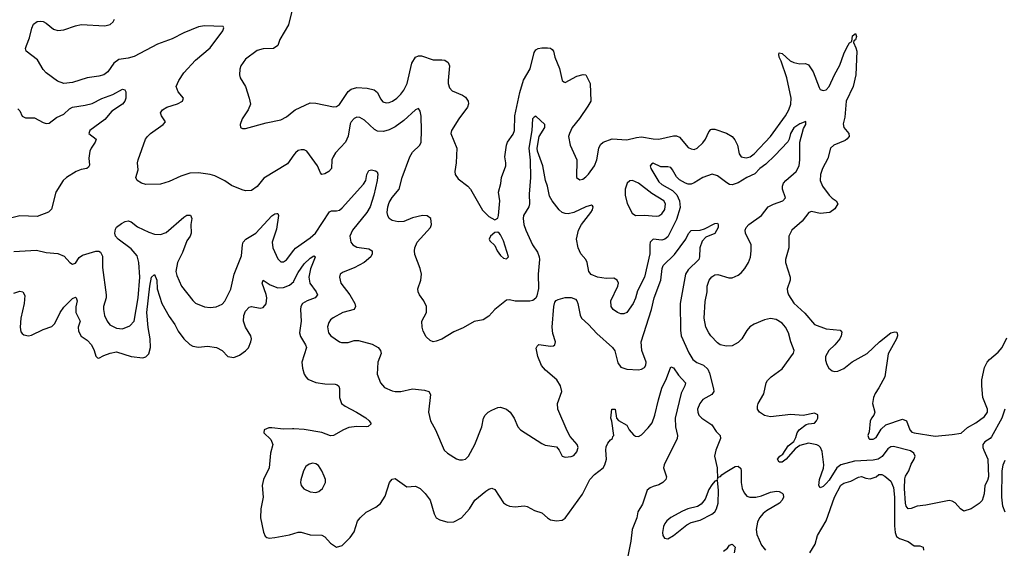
# Model space of a CAD drawing. Header units: inches. Extents: x 1694797 to 1849917, y 907313 to 1017959.
# Tile 555 of 656: x 1798130 to 1804845, y 925222 to 928825. Entities that reach past the tile are written whole.
import ezdxf

# ---------------------------------------------------------------- set-up
doc = ezdxf.new("R2010")
doc.units = ezdxf.units.IN
doc.header["$MEASUREMENT"] = 0
doc.layers.add('B7992', color=7, linetype='Continuous')
doc.layers.add('B8902', color=7, linetype='Continuous')

msp = doc.modelspace()

# ---------------------------------------------------------------- linework, layer by layer
at = {"layer": 'B7992', "color": 5}
for points, elevation in [([(1799992, 928910), (1799963.7, 928790), (1799903.8, 928690), (1799890.3, 928649.7), (1799862, 928630), (1799790, 928626.6), (1799750, 928616.3), (1799670, 928556.2), (1799638.7, 928510), (1799631.7, 928488.3), (1799628.9, 928450), (1799634.6, 928430), (1799670.3, 928370), (1799695.8, 928290), (1799703.8, 928250), (1799688.5, 928210), (1799647.4, 928150), (1799633.4, 928110), (1799636, 928090), (1799650, 928083), (1799670, 928084.4), (1799810, 928122), (1799910, 928142.6), (1799950, 928163.1), (1800000, 928203.6)], 780), ([(1800000, 927903.3), (1799956.2, 927843.8), (1799795.1, 927744.9), (1799750, 927688), (1799710, 927661.6), (1799670, 927659.3), (1799646.6, 927666.6), (1799575.1, 927695.1), (1799530, 927727.7), (1799460.7, 927760.7), (1799430, 927770.4), (1799350, 927782), (1799290, 927778.3), (1799230, 927758.3), (1799150, 927723.1), (1799090, 927704.9), (1798990, 927701.6), (1798961, 927710), (1798930.8, 927730), (1798922, 927750), (1798937.1, 927802.9), (1798934.4, 927850), (1798937.6, 927870), (1798988.9, 928010), (1799002, 928030), (1799023.1, 928050), (1799108, 928110), (1799124, 928130), (1799096.3, 928170), (1799090.6, 928190), (1799103, 928210), (1799134, 928230), (1799207.2, 928252.8), (1799241, 928270), (1799246.8, 928290), (1799210, 928334), (1799197, 928370), (1799215.3, 928410), (1799250, 928463.5), (1799330, 928548.7), (1799430, 928633.5), (1799514.6, 928750), (1799522, 928770), (1799518.4, 928778.4), (1799390, 928783.3), (1799350, 928777.4), (1799250, 928736.8), (1799170, 928695), (1799070, 928659), (1798910, 928575.1), (1798870, 928562.3), (1798806.3, 928553.7), (1798771.9, 928530), (1798730.8, 928470), (1798702.9, 928450), (1798670, 928440.6), (1798590, 928429.2), (1798490, 928397.3), (1798430.3, 928390.3), (1798387, 928407), (1798310, 928463), (1798290, 928485.5), (1798252, 928552), (1798173.4, 928610), (1798170.4, 928630), (1798175.6, 928650), (1798197.1, 928702.9), (1798212.1, 928767.9), (1798224.6, 928795.4), (1798250, 928813.7), (1798270, 928816), (1798290, 928812.1), (1798310, 928801.7), (1798360.5, 928760.5), (1798390, 928750.7), (1798430, 928755.3), (1798510, 928784.5), (1798550, 928792.5), (1798710, 928783.9), (1798748, 928792), (1798768, 928812), (1798776, 928830)], 760), ([(1798117.5, 928217.5), (1798130, 928204), (1798147.9, 928167.9), (1798159.9, 928159.9), (1798170, 928155.8), (1798230, 928155.5), (1798290, 928124.9), (1798310, 928118.9), (1798330, 928120.3), (1798381.8, 928158.2), (1798430, 928180.5), (1798470, 928217.7), (1798490, 928229.4), (1798577.6, 928242.4), (1798624.8, 928255.2), (1798690, 928289.2), (1798765.2, 928314.8), (1798830, 928353), (1798847.5, 928347.5), (1798854.2, 928334.2), (1798854.4, 928290), (1798846, 928270), (1798830.3, 928250), (1798758.8, 928201.2), (1798710, 928145.1), (1798608.4, 928070), (1798602, 928050), (1798650.4, 928010), (1798645.7, 927990), (1798616.9, 927950), (1798609.1, 927930), (1798601.8, 927881.8), (1798607.1, 927832.9), (1798599.9, 927820.1), (1798588, 927812), (1798550, 927804.5), (1798514.8, 927790), (1798448.5, 927750), (1798426.4, 927730), (1798376.3, 927650), (1798346.6, 927533.4), (1798326.4, 927513.6), (1798250, 927483), (1798130.5, 927489.5), (1798075.5, 927475.5)], 740), ([(1798090, 927246), (1798245.4, 927254.6), (1798310, 927238.7), (1798390, 927232.7), (1798432.5, 927212.5), (1798470.8, 927170), (1798490, 927158), (1798510, 927165.5), (1798536.3, 927203.7), (1798558.7, 927221.3), (1798650, 927247.8), (1798670, 927246.7), (1798680.3, 927240.3), (1798693.6, 927213.6), (1798695.3, 927135.3), (1798719.5, 926950), (1798718.7, 926930), (1798701.1, 926870), (1798700.5, 926850), (1798708.8, 926810), (1798726.7, 926770), (1798745.7, 926745.7), (1798790, 926721.8), (1798830, 926718.2), (1798881.4, 926738.6), (1798910.5, 926770), (1798937.4, 926930), (1798948.8, 927071.2), (1798943.4, 927170), (1798930, 927216.8), (1798890, 927262.4), (1798800.7, 927330), (1798783.7, 927350), (1798778, 927370), (1798782.5, 927397.5), (1798789.6, 927410.4), (1798824.2, 927435.8), (1798850, 927450.3), (1798870, 927454.6), (1798890, 927446.5), (1798934.3, 927414.3), (1799010, 927376.6), (1799050, 927362.5), (1799090, 927360.6), (1799130, 927375.4), (1799250, 927479.5), (1799270, 927492.4), (1799294, 927494), (1799303.1, 927470), (1799296.5, 927430), (1799298.5, 927370), (1799291.5, 927350), (1799270, 927316.9), (1799240.7, 927239.3), (1799205.8, 927170), (1799195.8, 927110), (1799201.5, 927081.5), (1799233.4, 927010), (1799310.2, 926910.2), (1799330, 926892.2), (1799390, 926867.6), (1799430, 926864), (1799470, 926869.1), (1799510, 926885.8), (1799530, 926907.4), (1799570, 926988.5), (1799591.7, 927090), (1799643.2, 927216.8), (1799648.6, 927290), (1799654, 927310), (1799671.2, 927328.8), (1799740.7, 927370), (1799850, 927488.9), (1799870, 927503.1), (1799884.5, 927504.5), (1799890, 927504), (1799895.3, 927490), (1799882.4, 927397.6), (1799852.5, 927310), (1799856.6, 927270), (1799890, 927196.4), (1799910, 927174.9), (1799930, 927174.9), (1799950, 927188.2), (1800000, 927253.7)], 740), ([(1798090, 926961.8), (1798130, 926974.9), (1798151.3, 926971.3), (1798164.2, 926944.2), (1798161.5, 926890), (1798138.5, 926790), (1798133.7, 926730), (1798138, 926698), (1798145.7, 926685.7), (1798157.6, 926677.6), (1798190, 926670.4), (1798210, 926675.8), (1798290, 926714), (1798350, 926733), (1798370, 926753.4), (1798406.2, 926830), (1798430, 926864.9), (1798490, 926924.2), (1798510, 926933.1), (1798514.9, 926930), (1798520.9, 926910), (1798512.1, 926867.9), (1798513.3, 926830), (1798543.5, 926770), (1798528.7, 926730), (1798530, 926701.6), (1798548.8, 926668.8), (1798590, 926640.7), (1798618.6, 926610), (1798639, 926570), (1798650, 926531.3), (1798660.7, 926520.7), (1798670, 926518.8), (1798703, 926537), (1798746.8, 926553.2), (1798790, 926560.2), (1798890, 926530.4), (1798970, 926520.7), (1798990, 926526.8), (1799010, 926546.8), (1799021.7, 926590), (1799019.8, 926650), (1799006.2, 926726.2), (1798997.3, 926830), (1799016.5, 927010), (1799030, 927070.8), (1799050, 927087.7), (1799064.4, 927050), (1799067.3, 926990), (1799099.5, 926890), (1799150, 926801.2), (1799187.5, 926747.5), (1799210, 926701.1), (1799250, 926648.9), (1799290, 926610.4), (1799310, 926600.3), (1799350, 926594), (1799410, 926599.5), (1799471.3, 926590), (1799510, 926570.4), (1799550, 926530.6), (1799590, 926521.6), (1799630, 926538.4), (1799670, 926567), (1799690.5, 926589.5), (1799707.4, 926630), (1799710.8, 926650), (1799707.1, 926670), (1799669.1, 926729.1), (1799656.8, 926770), (1799658.5, 926810), (1799670, 926838), (1799694.3, 926865.7), (1799710, 926870.4), (1799770, 926858.3), (1799790, 926864.2), (1799810.5, 926889.5), (1799815.2, 926930), (1799811.7, 926951.7), (1799783.5, 927030), (1799789.8, 927050.2), (1799839, 927019), (1799890, 926998.7), (1799930, 927000.1), (1799970, 927014.7), (1799998.6, 927041.4), (1800000, 927044.2)], 720), ([(1800000, 926035.7), (1799990, 926036.3), (1799930, 926034.1), (1799850, 926043.5), (1799830, 926042.7), (1799797.1, 926030), (1799794.9, 926010), (1799843.8, 925963.8), (1799855.5, 925930), (1799840.7, 925870), (1799831.2, 925770), (1799792.3, 925690), (1799783.6, 925650), (1799790.2, 925570), (1799774.9, 925490), (1799772.8, 925430), (1799791.9, 925331.9), (1799804.9, 925304.9), (1799815.5, 925295.5), (1799830.5, 925290.5), (1799870, 925294.9), (1799970, 925312.9), (1800000, 925322.6)], 720)]:
    msp.add_lwpolyline(points, dxfattribs=dict(at, elevation=elevation))
at = {"layer": 'B8902', "color": 5}
for points, elevation in [([(1800000, 928203.6), (1800009, 928211), (1800110, 928257.8), (1800150, 928255.6), (1800270, 928232.4), (1800290, 928234.4), (1800310, 928248.4), (1800370, 928336.5), (1800390, 928352.2), (1800430, 928363.5), (1800499.8, 928359.8), (1800547.5, 928347.5), (1800570.2, 928330.2), (1800590, 928285.5), (1800605.9, 928265.9), (1800630, 928258.5), (1800650, 928261.8), (1800671.5, 928270), (1800702, 928290), (1800730, 928317), (1800750, 928346), (1800771.5, 928390), (1800805.2, 928530), (1800830, 928569), (1800850, 928578.4), (1800870, 928579.3), (1800950, 928551.3), (1801010, 928552.4), (1801030, 928548.8), (1801053, 928533), (1801062, 928510), (1801051.1, 928411.1), (1801051.3, 928390), (1801060.4, 928360.4), (1801080.4, 928340.4), (1801150, 928310.3), (1801170, 928297), (1801188.7, 928270), (1801191.6, 928251.6), (1801183.7, 928230), (1801125.3, 928150), (1801075.5, 928070), (1801070.6, 928050), (1801112, 927950), (1801106, 927850), (1801097.1, 927790), (1801099.1, 927770), (1801119.5, 927739.5), (1801185.5, 927690), (1801203.8, 927670), (1801286.6, 927526.6), (1801330, 927484.7), (1801370, 927462), (1801390, 927472), (1801396, 927490), (1801404.2, 927590), (1801394.7, 927650), (1801411, 927709), (1801415.8, 927750), (1801445.1, 927830), (1801446.3, 927850), (1801439.7, 927890), (1801449.8, 927970), (1801456.1, 927990), (1801495.5, 928044.5), (1801505.6, 928070), (1801507, 928170), (1801539.9, 928330), (1801565.8, 928414.2), (1801611.7, 928490), (1801638.5, 928601.5), (1801650, 928620.5), (1801665.2, 928630), (1801690, 928634.6), (1801730, 928634), (1801750.3, 928630.3), (1801762, 928622), (1801770.3, 928610.3), (1801778.9, 928570), (1801811.9, 928491.9), (1801830, 928412), (1801841.1, 928401.1), (1801850, 928397.3), (1801930, 928440.3), (1801972.4, 928452.4), (1801990.3, 928450), (1802020.9, 928390), (1802024, 928270), (1802005, 928235), (1801947.5, 928152.5), (1801898.7, 928090), (1801878.7, 928050), (1801873.7, 928030), (1801885.3, 927970), (1801928.7, 927870), (1801927.7, 927750), (1801950, 927734), (1801970, 927739.1), (1801990, 927753.4), (1802010, 927773.4), (1802049.6, 927830), (1802066, 927870), (1802079.7, 927950), (1802090, 927974.9), (1802110, 927991.7), (1802170, 928012.4), (1802270, 928005.4), (1802337, 928023), (1802370, 928026.4), (1802450, 928012.4), (1802490, 928011.7), (1802590, 928034.5), (1802610, 928033.4), (1802630, 928024.9), (1802690, 927955.3), (1802710, 927944.6), (1802730, 927941.1), (1802750, 927948.7), (1802790, 927986), (1802806.8, 928010), (1802830, 928060.4), (1802843.7, 928076.3), (1802850, 928080.3), (1802870, 928079.6), (1802951.4, 928051.4), (1802988.1, 928028.1), (1803006.4, 928006.4), (1803026.3, 927970), (1803036.4, 927910), (1803050.3, 927890.3), (1803084.7, 927884.7), (1803111.3, 927890), (1803139.1, 927910), (1803249.8, 928030), (1803353.3, 928170), (1803375.7, 928210), (1803389.9, 928250), (1803391.4, 928290), (1803362.8, 928430), (1803323.8, 928543.8), (1803309.9, 928570), (1803307, 928590), (1803310, 928599.1), (1803330, 928594.3), (1803385.3, 928545.3), (1803410, 928532.7), (1803450, 928523.5), (1803490, 928527.2), (1803510, 928517.6), (1803541.9, 928470), (1803582.6, 928362.6), (1803590, 928350.3), (1803610, 928342.2), (1803630, 928347.3), (1803650.4, 928369.6), (1803686.4, 928450), (1803724, 928516), (1803750, 928593), (1803770, 928635.5), (1803790, 928666.8), (1803804, 928676), (1803810, 928714.8), (1803830, 928730.4), (1803837.1, 928710), (1803830, 928688.7), (1803819.6, 928680.4), (1803816, 928670), (1803833.1, 928633.1), (1803838.7, 928610), (1803832.3, 928450), (1803814.3, 928370), (1803767, 928270), (1803758, 928162), (1803745.1, 928114.9), (1803750.5, 928090), (1803784.9, 928050), (1803787.2, 928030), (1803771.7, 928010), (1803758.7, 928001.3), (1803683.1, 927970), (1803660.2, 927950), (1803641.5, 927878.5), (1803604.5, 927810), (1803591.4, 927770), (1803590.3, 927730), (1803606, 927690), (1803650, 927628.4), (1803670, 927608.4), (1803699.3, 927590), (1803710.2, 927570), (1803690, 927535.1), (1803656, 927510), (1803590, 927503.5), (1803530, 927519), (1803512, 927510), (1803467.5, 927452.5), (1803396.3, 927390), (1803375.5, 927350), (1803374.4, 927270), (1803352.2, 927190), (1803352, 927170), (1803385.7, 927070), (1803385.3, 927050), (1803364.4, 926990), (1803366.4, 926970), (1803372.2, 926950), (1803410, 926892.7), (1803483.9, 926823.9), (1803550, 926747.4), (1803630, 926718.2), (1803724.7, 926710), (1803736.2, 926696.2), (1803733.4, 926670), (1803722.6, 926650), (1803690.2, 926609.8), (1803648.9, 926570), (1803626.3, 926530), (1803625.5, 926505.5), (1803634, 926474), (1803649, 926449), (1803670, 926432.7), (1803690, 926427), (1803710, 926428.9), (1803750, 926447.8), (1803806.6, 926493.4), (1803910, 926550.4), (1803993.3, 926630), (1804070, 926690.4), (1804097.3, 926697.3), (1804110, 926696), (1804114.8, 926690), (1804116.3, 926670), (1804110.4, 926650), (1804052.6, 926547.4), (1804030.3, 926390), (1803990, 926315.1), (1803963.2, 926276.8), (1803951.8, 926250), (1803946, 926210), (1803963, 926150), (1803956.3, 926130), (1803938.8, 926110), (1803930.5, 926089.5), (1803923.4, 926016.6), (1803914.8, 925990), (1803921, 925970), (1803926.4, 925966.4), (1803950, 925964.9), (1803970, 925977.1), (1804005.8, 926034.2), (1804036.6, 926063.4), (1804150, 926101.6), (1804177.8, 926090), (1804200.2, 926030), (1804213.9, 926013.9), (1804230, 926008), (1804372.5, 925987.5), (1804490, 925997), (1804550, 926006.7), (1804594.8, 926045.2), (1804650, 926076.9), (1804710, 926120.2), (1804729.8, 926150), (1804730.5, 926170), (1804698, 926250), (1804691.7, 926330), (1804692.3, 926370), (1804710, 926455.5), (1804727.8, 926490), (1804745.1, 926510), (1804802.1, 926557.9), (1804830, 926590.2), (1804862.9, 926657.1)], 780), ([(1804848.8, 926170), (1804827.9, 926110), (1804758.6, 925981.4), (1804749.5, 925970.5), (1804711.1, 925948.9), (1804698.4, 925930), (1804697.8, 925910), (1804704.6, 925890), (1804733.2, 925830), (1804737.5, 925710), (1804730, 925683.7), (1804712.9, 925650), (1804707.1, 925592.9), (1804692.9, 925547.1), (1804673.1, 925526.9), (1804618, 925490), (1804570, 925474.9), (1804546, 925490), (1804510, 925533), (1804490, 925544.4), (1804470, 925548.7), (1804310, 925516.1), (1804250, 925510.3), (1804210, 925492.4), (1804190, 925491.6), (1804175.5, 925510), (1804171, 925530), (1804163.2, 925630), (1804165.5, 925694.5), (1804170, 925714), (1804194, 925750), (1804210, 925796.2), (1804230.3, 925830), (1804236.5, 925850), (1804228.8, 925870), (1804205.4, 925885.4), (1804090, 925915.6), (1804070, 925913.8), (1804050, 925900.5), (1804012.3, 925847.7), (1803984.7, 925830), (1803950, 925823.2), (1803824.4, 925815.6), (1803729.6, 925790.4), (1803703.9, 925770), (1803650, 925686.2), (1803630, 925662.8), (1803610, 925643.7), (1803590, 925634), (1803579.3, 925650), (1803583.6, 925690), (1803612.3, 925767.7), (1803614, 925790), (1803602.8, 925882.8), (1803590.7, 925910), (1803579.5, 925919.5), (1803566.4, 925926.4), (1803510, 925938), (1803450, 925923), (1803419.1, 925900.9), (1803356.2, 925830), (1803330, 925808.4), (1803308.7, 925808.7), (1803299.1, 925830), (1803314.8, 925850), (1803335.3, 925864.7), (1803370, 925920.7), (1803410.4, 925949.6), (1803423.8, 925976.2), (1803432.4, 926010), (1803444.9, 926030), (1803494, 926066), (1803508.5, 926071.5), (1803550, 926075.6), (1803564.4, 926090), (1803574, 926110), (1803572.4, 926132.4), (1803550, 926143), (1803473.8, 926126.2), (1803390, 926134.4), (1803250, 926118), (1803210, 926128.4), (1803176.3, 926150), (1803161.3, 926170), (1803160.9, 926190), (1803166.9, 926210), (1803205.1, 926274.9), (1803220.8, 926350), (1803230, 926366.2), (1803254.2, 926390), (1803330, 926444.8), (1803407.1, 926552.9), (1803411.6, 926570), (1803388.9, 926628.9), (1803374, 926690), (1803352.2, 926730), (1803330, 926756.9), (1803290, 926781.3), (1803250, 926787.8), (1803210, 926779.7), (1803138.4, 926750), (1803110, 926731.3), (1803090, 926707.2), (1803055.5, 926650), (1803030, 926624.2), (1802990, 926603.2), (1802950, 926599.6), (1802907.7, 926610), (1802890, 926622.4), (1802843.7, 926670), (1802828.9, 926690), (1802810.2, 926730.2), (1802799, 926790), (1802805.2, 926905.2), (1802818, 926970), (1802819.6, 927010), (1802831.8, 927050), (1802850, 927072.6), (1802870, 927085.4), (1802891.9, 927088.1), (1802965.9, 927065.9), (1802990, 927065.3), (1803030, 927083.1), (1803050, 927098.7), (1803076.5, 927130), (1803100.3, 927170), (1803113.1, 927206.9), (1803119.7, 927250), (1803118.6, 927290), (1803080.7, 927370), (1803078.5, 927390), (1803084, 927410), (1803103.7, 927430), (1803189, 927490), (1803235.6, 927550), (1803270, 927569), (1803334.4, 927590), (1803352.2, 927610), (1803332.4, 927670), (1803332.2, 927690), (1803339.5, 927710), (1803354.6, 927730), (1803424.9, 927790), (1803445.3, 927830), (1803450.3, 927870), (1803450.2, 927990), (1803475.8, 928084.2), (1803490.4, 928110), (1803490.6, 928130.6), (1803450, 928114.9), (1803410, 928087.4), (1803387, 928050), (1803378.8, 928010), (1803368, 927992), (1803280.6, 927899.4), (1803218.9, 927841.1), (1803177.5, 927810), (1803144.4, 927775.6), (1803089.8, 927750), (1803030, 927713.9), (1802990, 927698.9), (1802970, 927702.5), (1802953, 927713), (1802890, 927761.5), (1802852.6, 927772.6), (1802790, 927748.8), (1802730, 927712.7), (1802710, 927705.3), (1802690, 927704.4), (1802670, 927710.2), (1802630, 927733.7), (1802610, 927753.8), (1802583, 927803), (1802570, 927817.3), (1802550, 927823.5), (1802502.4, 927822.4), (1802450, 927847.9), (1802438.8, 927841.2), (1802429.9, 927830), (1802434.8, 927810), (1802490, 927720.7), (1802510, 927703), (1802581.9, 927661.9), (1802612, 927632), (1802630.7, 927590), (1802633.8, 927546.2), (1802610, 927463.9), (1802550, 927345.4), (1802530, 927328.5), (1802510, 927323), (1802450, 927328.9), (1802430.7, 927309.3), (1802427, 927290), (1802428.6, 927230), (1802391.6, 927070), (1802343, 926977), (1802330, 926927.3), (1802314.5, 926890), (1802270, 926830.4), (1802250, 926819.5), (1802230, 926820.3), (1802207.3, 926830), (1802178, 926850), (1802163.7, 926870), (1802162.6, 926910), (1802210.3, 927010), (1802213.7, 927030), (1802205.5, 927050), (1802182.9, 927062.9), (1802130, 927061.8), (1802070, 927069.3), (1802028.3, 927088.3), (1802011.4, 927110), (1802000.3, 927170), (1801991.7, 927190), (1801956.5, 927230), (1801938.4, 927270), (1801928.3, 927330), (1801940.2, 927390), (1801961.8, 927430), (1802024.5, 927510), (1802035.5, 927530), (1802040.4, 927550), (1802036.9, 927556.9), (1802030, 927560.4), (1801990, 927550.1), (1801909, 927511), (1801870, 927503.1), (1801850, 927504.8), (1801830, 927511.5), (1801808.9, 927528.9), (1801762.4, 927590), (1801743.2, 927623.2), (1801729.6, 927690), (1801715.8, 927730), (1801698.2, 927830), (1801661.3, 927930), (1801658.9, 927950), (1801672.1, 928030), (1801711.3, 928090), (1801710.3, 928110), (1801650, 928166.7), (1801638.6, 928161.4), (1801627.7, 928150), (1801622.8, 928070), (1801601.8, 927950), (1801611.5, 927868.5), (1801612.6, 927750), (1801603.9, 927636.1), (1801607.4, 927570), (1801603.2, 927550), (1801566.3, 927490), (1801563.9, 927470), (1801568.7, 927430), (1801580.9, 927390), (1801626.2, 927290), (1801660.5, 927240.5), (1801673.5, 927210), (1801676.1, 927190), (1801665.4, 927090), (1801667.1, 926992.9), (1801657.8, 926942.2), (1801650, 926927.7), (1801630, 926910.5), (1801610, 926906.4), (1801510, 926907.4), (1801470, 926916), (1801450, 926913.4), (1801370.9, 926849.1), (1801330, 926804.9), (1801290, 926779.1), (1801230, 926768.2), (1801154, 926726), (1801090, 926698.4), (1801010, 926648), (1800970, 926633), (1800950, 926630.5), (1800930, 926638), (1800903.2, 926663.2), (1800882.5, 926702.5), (1800874.4, 926730), (1800873, 926770), (1800905.5, 926830), (1800904.4, 926870), (1800886, 926910), (1800857.1, 926950), (1800848, 926970), (1800845.5, 926990), (1800866, 927050), (1800870.3, 927090), (1800861.3, 927130), (1800825.3, 927225.3), (1800822, 927250), (1800823.9, 927270), (1800840.6, 927310), (1800931.7, 927410), (1800937.4, 927430), (1800934, 927470), (1800910, 927488.7), (1800878, 927490), (1800810, 927475.9), (1800750, 927449.2), (1800710, 927447.1), (1800670, 927456.5), (1800650.4, 927470), (1800640.3, 927490), (1800637.2, 927510), (1800640.5, 927550), (1800650, 927578.3), (1800670, 927612.9), (1800717.1, 927670), (1800739.4, 927750), (1800790.2, 927890), (1800810, 927921.7), (1800859.6, 927970), (1800868.2, 927990), (1800871, 928070), (1800867, 928167), (1800862, 928202), (1800850, 928219.1), (1800830, 928210.3), (1800750, 928138.6), (1800690, 928094.9), (1800650, 928075.3), (1800610, 928063.6), (1800570, 928066.5), (1800550, 928076.1), (1800481.6, 928141.6), (1800450, 928159.1), (1800430, 928161.3), (1800410, 928151.1), (1800390.8, 928130), (1800384.8, 928115.2), (1800369.3, 928030.7), (1800351.8, 927990), (1800283.1, 927916.9), (1800267.3, 927890), (1800259.5, 927870), (1800257.2, 927810), (1800239, 927790), (1800210, 927774.8), (1800190, 927771.3), (1800181.4, 927781.4), (1800161, 927830), (1800088.7, 927928.7), (1800070, 927938.4), (1800050, 927938.9), (1800030, 927933.8), (1800010, 927916.9), (1800000, 927903.3)], 760), ([(1800000, 927253.7), (1800011.4, 927268.6), (1800110, 927337.4), (1800146.5, 927370), (1800243.9, 927516.1), (1800257.2, 927522.8), (1800290, 927522), (1800310, 927526.4), (1800330, 927543.8), (1800475.8, 927704.2), (1800489.8, 927730), (1800496.8, 927770), (1800510, 927797.1), (1800530, 927803.1), (1800556, 927796), (1800567.6, 927787.6), (1800572.3, 927772.3), (1800568.4, 927730), (1800546.2, 927630), (1800519.2, 927550), (1800497.1, 927510), (1800398.8, 927390), (1800382.6, 927350), (1800387.8, 927310), (1800401.3, 927290), (1800430, 927275.5), (1800510, 927263.1), (1800532.7, 927250), (1800534, 927230), (1800523.8, 927210), (1800478.4, 927170), (1800410, 927134.4), (1800335.5, 927104.5), (1800315.3, 927090), (1800310.3, 927070), (1800320.8, 927030), (1800380.6, 926950), (1800414.7, 926890), (1800420.3, 926870), (1800411.1, 926848.9), (1800333, 926830), (1800267, 926793), (1800250, 926778.7), (1800238.4, 926761.6), (1800228.4, 926731.6), (1800235.6, 926690), (1800252, 926670), (1800310, 926628.7), (1800324.2, 926624.2), (1800370, 926624.9), (1800410, 926637.8), (1800439.6, 926639.6), (1800534.2, 926614.2), (1800574.4, 926590), (1800590.4, 926570), (1800595.3, 926550), (1800573.4, 926490), (1800567.2, 926410), (1800590, 926350.7), (1800617.4, 926317.4), (1800670, 926294.4), (1800690.3, 926290.3), (1800730, 926290.3), (1800810, 926309), (1800890, 926299), (1800920.7, 926290), (1800932, 926270), (1800918.9, 926150), (1800932.4, 926090), (1800966.4, 926030), (1801023.8, 925890), (1801047.3, 925870), (1801110, 925832.2), (1801130, 925824.9), (1801150, 925824.4), (1801170, 925830.4), (1801190, 925850.4), (1801233.7, 925930), (1801281.3, 926050), (1801293.6, 926110), (1801304.5, 926130), (1801326, 926150), (1801350, 926163.8), (1801390, 926182), (1801410, 926183), (1801450, 926170.5), (1801476, 926150), (1801502.8, 926110), (1801526.8, 926050), (1801546, 926030), (1801690, 925935.8), (1801714.2, 925925.8), (1801790, 925914), (1801810, 925891), (1801830, 925851), (1801850, 925843), (1801890, 925846.7), (1801910, 925855.5), (1801930, 925878.8), (1801937.6, 925910), (1801931.6, 925930), (1801884.7, 925984.7), (1801862.8, 926022.8), (1801801, 926170), (1801798.5, 926210), (1801826.4, 926290), (1801818.2, 926330), (1801793.7, 926370), (1801715.6, 926435.6), (1801688.4, 926468.4), (1801663.1, 926530), (1801653.3, 926586.7), (1801659.1, 926600.9), (1801670, 926610.3), (1801750, 926599.5), (1801770, 926602.4), (1801779.5, 926610), (1801784, 926630), (1801765.9, 926685.9), (1801760.6, 926730), (1801772.2, 926870), (1801780.1, 926899.9), (1801788.5, 926911.5), (1801801.7, 926918.3), (1801850, 926930.8), (1801891.8, 926931.8), (1801919.7, 926919.7), (1801929.2, 926910), (1801936.5, 926890), (1801951.3, 926811.3), (1801962.6, 926790), (1802010, 926747.9), (1802065.9, 926685.9), (1802174, 926590), (1802187.8, 926567.8), (1802210, 926486), (1802230, 926456.3), (1802270, 926442.6), (1802350, 926438.4), (1802370, 926443), (1802390, 926454.8), (1802399.5, 926470), (1802402.9, 926490), (1802371.9, 926570), (1802368.9, 926630), (1802439.3, 926850), (1802457.9, 926930), (1802502.6, 927050), (1802511, 927129), (1802519, 927150), (1802595.3, 927224.7), (1802672.2, 927330), (1802691, 927369), (1802710, 927388.2), (1802770, 927390.2), (1802799.8, 927400.2), (1802870, 927437.1), (1802890, 927438.8), (1802894.4, 927430), (1802894.3, 927410), (1802871.1, 927368.9), (1802810, 927342.2), (1802784.3, 927315.7), (1802768.8, 927271.2), (1802766.7, 927210), (1802761.1, 927190), (1802690, 927119.3), (1802670.1, 927090), (1802634.3, 926890), (1802635.9, 926710), (1802641.2, 926670), (1802694.4, 926554.4), (1802721.6, 926510), (1802748.6, 926488.6), (1802792.8, 926470), (1802823.7, 926443.7), (1802835.5, 926415.5), (1802862.6, 926310), (1802863.5, 926290), (1802850.3, 926270), (1802790, 926236.5), (1802767.9, 926210), (1802752.8, 926170), (1802754.3, 926150), (1802762.6, 926130), (1802781.3, 926110), (1802850, 926062.8), (1802879.3, 926019.3), (1802907.2, 925990), (1802910.4, 925970), (1802877.6, 925890), (1802868.8, 925850), (1802887.4, 925770), (1802890, 925694), (1802894, 925706), (1802910, 925711), (1802917.6, 925722.4), (1802941.6, 925738.4), (1803010, 925780.4), (1803030, 925783), (1803047, 925767), (1803051.2, 925751.2), (1803049.3, 925670), (1803056.3, 925630), (1803070, 925599.5), (1803090, 925578.3), (1803110, 925570.2), (1803150, 925571.1), (1803190, 925580.2), (1803250, 925603.8), (1803291.1, 925611.1), (1803310, 925609), (1803330, 925597.6), (1803336, 925590), (1803338.6, 925570), (1803331.1, 925550), (1803312, 925530), (1803223.3, 925476.7), (1803201.5, 925458.5), (1803175.5, 925430), (1803160.8, 925399.2), (1803152.5, 925350), (1803156.8, 925316.8), (1803190, 925243.8), (1803216.3, 925210)], 740), ([(1800000, 927044.2), (1800030, 927102.7), (1800070, 927162), (1800110, 927200.8), (1800136.5, 927216.5), (1800146.8, 927210), (1800146, 927206), (1800112.6, 927127.4), (1800101.6, 927070), (1800108.3, 927030), (1800151.1, 926970), (1800160.2, 926950), (1800145.7, 926930), (1800090, 926909), (1800059.2, 926890), (1800047.4, 926870), (1800044.8, 926850), (1800049.4, 926770), (1800038.9, 926690), (1800045.5, 926665.5), (1800080.2, 926610), (1800086, 926590), (1800053.6, 926490), (1800058, 926450), (1800069.2, 926410), (1800080.3, 926390), (1800095.9, 926375.9), (1800150, 926352.6), (1800210, 926343.7), (1800281.2, 926341.2), (1800296.2, 926336.2), (1800306.5, 926326.5), (1800312.1, 926312.1), (1800310.3, 926250), (1800323.8, 926210), (1800350.2, 926190.2), (1800428, 926150), (1800490, 926110.3), (1800513, 926090), (1800527.3, 926070), (1800506.7, 926053.3), (1800492, 926050), (1800430, 926052.5), (1800375.4, 926044.6), (1800338.7, 926030), (1800270, 925990.9), (1800250, 925988.7), (1800190, 926010.8), (1800070, 926031.9), (1800000, 926035.7)], 720), ([(1800000, 925322.6), (1800030, 925332.2), (1800050, 925332.3), (1800110, 925314.9), (1800190, 925311.7), (1800210, 925299.5), (1800250, 925256.4), (1800290, 925230.4), (1800330, 925240.4), (1800384.9, 925295.1), (1800410, 925334), (1800433.8, 925406.2), (1800451.4, 925428.6), (1800492.7, 925467.3), (1800558.6, 925501.4), (1800590, 925526.7), (1800621.7, 925578.3), (1800651.5, 925670), (1800670, 925692.7), (1800690, 925697.1), (1800770, 925642), (1800830, 925644.9), (1800860.7, 925630), (1800896.3, 925596.3), (1800928.5, 925550), (1800956.7, 925456.7), (1800970.4, 925430.4), (1800996.4, 925416.4), (1801050, 925400.4), (1801090, 925401.3), (1801142.9, 925430), (1801196.9, 925490), (1801234.5, 925550), (1801310, 925612.2), (1801330, 925626), (1801350, 925632.4), (1801370, 925622), (1801430, 925532), (1801450, 925518), (1801470, 925510.3), (1801510, 925504.4), (1801570, 925510.5), (1801590, 925507.7), (1801639.9, 925479.9), (1801690, 925463), (1801728.9, 925428.9), (1801750, 925416.4), (1801790, 925408.7), (1801830, 925412.7), (1801850, 925428), (1801968.4, 925590), (1802018.5, 925690), (1802050, 925724), (1802109.7, 925770), (1802121.7, 925790), (1802132.9, 925830), (1802127.4, 925890), (1802130, 925914), (1802141.1, 925938.9), (1802158.7, 925961.3), (1802172, 925970), (1802175.5, 925984.5), (1802182, 925990), (1802168.9, 926088.9), (1802162, 926110), (1802169.1, 926170.9), (1802190, 926171.3), (1802201, 926110), (1802212.7, 926092.7), (1802270, 926061.6), (1802287.4, 926030), (1802316.4, 925996.4), (1802330, 925986.2), (1802350, 925985), (1802370, 925994.8), (1802417.2, 926042.8), (1802442.3, 926077.7), (1802462.3, 926130), (1802485.8, 926234.2), (1802510, 926314.4), (1802540.7, 926379.3), (1802570, 926459.1), (1802590, 926453), (1802622.5, 926402.5), (1802670.4, 926350), (1802665.3, 926330), (1802640.9, 926279.1), (1802600.5, 926110), (1802602.2, 926050), (1802616.9, 925990), (1802613.4, 925970), (1802524.4, 925790), (1802521.6, 925770), (1802542, 925710), (1802536.4, 925690), (1802515.5, 925670), (1802490, 925654.3), (1802450, 925643.5), (1802430, 925634.2), (1802410, 925617.2), (1802377.4, 925522.6), (1802346.5, 925470), (1802337.8, 925430), (1802306, 925350), (1802296.8, 925270), (1802245.8, 925010)], 720), ([(1804850, 925467.6), (1804835, 925510), (1804828.5, 925570), (1804831.3, 925748.7), (1804837.7, 925790), (1804850, 925823.8)], 740), ([(1803519.6, 925190), (1803556, 925250), (1803571.1, 925310), (1803630.5, 925409.5), (1803686.9, 925570), (1803730, 925653.1), (1803750, 925666), (1803799.4, 925680.6), (1803850, 925708), (1803870, 925712.2), (1803900.7, 925700.7), (1803930, 925696), (1803971.4, 925708.6), (1803990, 925724.9), (1804010, 925725.7), (1804030, 925714.6), (1804070, 925679.5), (1804090, 925636.3), (1804096.3, 925570), (1804095.7, 925375.7), (1804101.2, 925330), (1804110, 925302.6), (1804130, 925288.8), (1804188.9, 925268.9), (1804230, 925238), (1804270, 925239.5), (1804291.7, 925230), (1804293.8, 925210)], 740), ([(1802930, 925202.8), (1802956.4, 925223.6), (1802970, 925242.4), (1802990, 925251), (1803008.7, 925228.7), (1803003.6, 925190)], 720)]:
    msp.add_lwpolyline(points, dxfattribs=dict(at, elevation=elevation))
for points, elevation in [([(1802310, 927728.6), (1802290, 927726.6), (1802273.4, 927710), (1802265.2, 927690), (1802259.7, 927670), (1802258.8, 927630), (1802272, 927572), (1802306.7, 927506.7), (1802330.3, 927490.3), (1802392.1, 927492.1), (1802470, 927485.4), (1802490, 927488.2), (1802510, 927500.9), (1802530, 927530.6), (1802534.6, 927570), (1802522.8, 927590), (1802440.6, 927640.6), (1802350, 927711.4)], 780), ([(1801390, 927377.2), (1801370, 927374), (1801341, 927350), (1801331.3, 927330), (1801336.9, 927316.9), (1801370, 927286), (1801386.7, 927250), (1801410, 927217.3), (1801430, 927198.8), (1801450, 927196), (1801464, 927210), (1801430, 927319), (1801410, 927359), (1801399, 927370)], 780), ([(1800130, 925801.6), (1800103.7, 925796.3), (1800080.7, 925779.3), (1800064.4, 925750), (1800048.1, 925688.1), (1800046, 925670), (1800050.4, 925650.4), (1800067.7, 925627.7), (1800110, 925606.7), (1800150, 925602.4), (1800170, 925608.2), (1800196, 925630), (1800215.1, 925670), (1800214.5, 925690), (1800206.3, 925713.7), (1800191.5, 925750), (1800166.7, 925786.7), (1800150, 925797.6)], 740), ([(1802890, 925686), (1802870, 925679), (1802850, 925655.1), (1802830, 925622.7), (1802803.8, 925556.2), (1802778, 925522), (1802752.8, 925507.2), (1802687.3, 925490), (1802650, 925474.8), (1802570, 925432.2), (1802544.2, 925410), (1802529, 925390), (1802520.9, 925370), (1802514.4, 925330), (1802517.1, 925310), (1802527.3, 925290), (1802550, 925286), (1802590, 925308.5), (1802678.7, 925381.3), (1802710, 925397), (1802770, 925414.4), (1802850, 925454.4), (1802870, 925470.4), (1802882.6, 925490), (1802893.3, 925530), (1802896.8, 925616.8)], 740)]:
    msp.add_lwpolyline(points, close=True, dxfattribs=dict(at, elevation=elevation))

doc.saveas('drawing.dxf')
